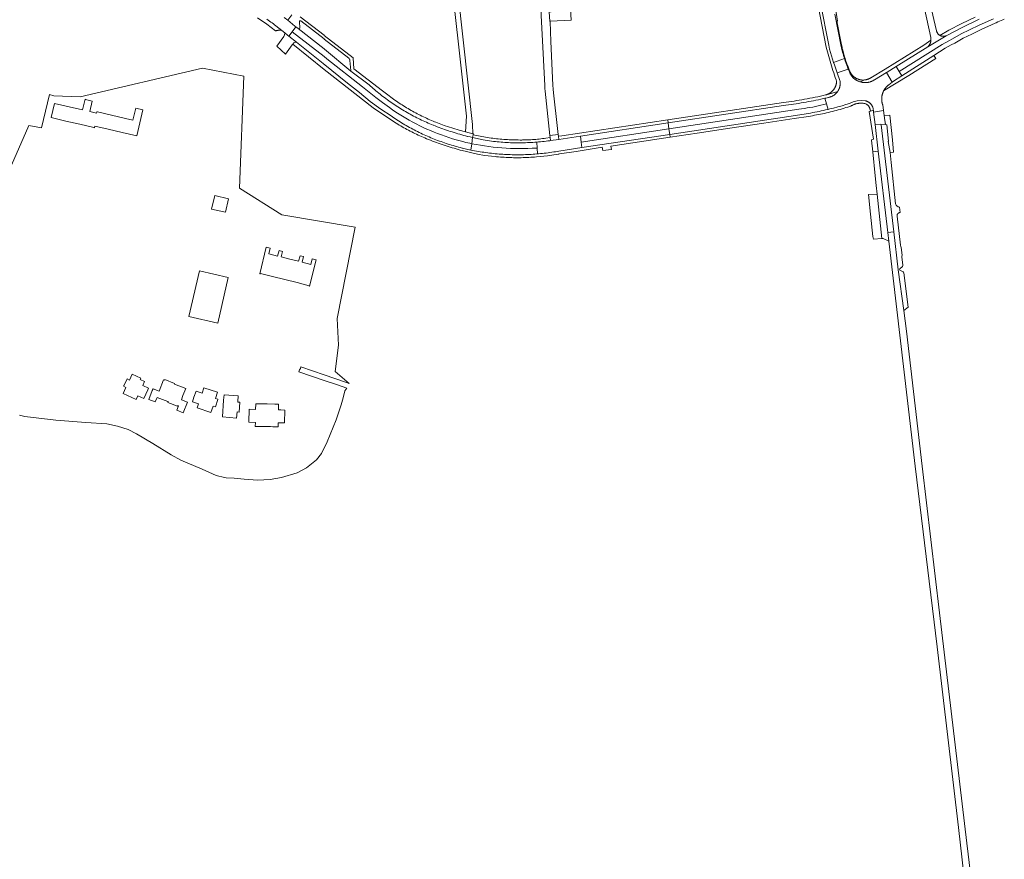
# Model space of a CAD drawing. Extents: x 146402 to 164798, y 455483 to 464134.
# Tile 546 of 575: x 162341 to 162855, y 460295 to 460733. Entities that reach past the tile are written whole.
import ezdxf

# ---------------------------------------------------------------- set-up
doc = ezdxf.new("R2010")
doc.units = 0
doc.header["$LTSCALE"] = 0.2
for name, color, linetype, lineweight in [('B-XX-VH-ONVERHARD-GV', 252, 'CONTINUOUS', 18), ('B-XX-VH-VERHARDING_ASFALT-GV', 252, 'CONTINUOUS', 18), ('B-XX-VH-VERHARDING_BETONSTRAATSTEEN-GV', 252, 'CONTINUOUS', 18), ('B-XX-VH-VERHARDING_FUNDERING_ZAND-GV', 252, 'CONTINUOUS', 18), ('B-XX-VH-VERHARDING_TEGEL-GV', 252, 'CONTINUOUS', 18)]:
    doc.layers.add(name, color=color, linetype=linetype, lineweight=lineweight)

msp = doc.modelspace()

# ---------------------------------------------------------------- linework, layer by layer
at = {"layer": 'B-XX-VH-ONVERHARD-GV'}
msp.add_lwpolyline([(162341.395, 460526.548), (162344.019, 460525.904), (162360.231, 460523.941), (162375.921, 460522.676), (162386.754, 460521.987), (162392.415, 460520.837), (162397.903, 460519.027), (162402.271, 460516.929), (162410.806, 460511.786), (162420.403, 460505.952), (162425.403, 460503.165), (162436.467, 460498.366), (162443.88, 460495.119), (162448.076, 460494.027), (162449.032, 460493.961), (162453.119, 460493.681), (162458.388, 460493.14), (162465.26, 460492.619), (162471.955, 460492.964), (162477.817, 460494.142), (162485.949, 460496.556), (162490.834, 460499.113), (162496.122, 460503.28), (162498.737, 460506.671), (162501.639, 460512.763), (162506.323, 460524.084), (162508.938, 460531.987), (162510.058, 460535.665), (162510.834, 460539.286), (162511.921, 460540.621), (162506.952, 460542.322), (162500, 460544.701), (162486.892, 460549.187), (162487.303, 460550.161), (162487.667, 460550.939), (162487.961, 460551.797), (162500, 460547.669), (162511.282, 460543.704), (162513.041, 460543.136), (162505.738, 460549.338), (162507.577, 460563.131), (162506.887, 460576.925), (162516.312, 460624.511), (162478.037, 460631.063), (162455.968, 460644.971), (162458.266, 460703.361), (162436.594, 460707.462), (162372.979, 460692.471), (162359.19, 460693.049), (162356.933, 460693.632), (162352.792, 460676.379), (162346.241, 460677.585), (162326.7, 460633.448)], dxfattribs=at)
for points in [[(162387.526, 460675.576), (162380.571, 460677.192), (162380.388, 460676.403), (162380.028, 460676.487), (162372.715, 460678.186), (162365.4, 460679.885), (162357.822, 460681.646), (162359.541, 460689.054), (162367.121, 460687.293), (162374.172, 460685.655), (162375.462, 460691.208), (162375.726, 460691.146), (162379.26, 460690.325), (162377.971, 460684.773), (162381.39, 460683.979), (162381.571, 460684.758), (162381.93, 460684.674), (162389.266, 460682.97), (162396.56, 460681.275), (162400.389, 460680.386), (162401.849, 460686.671), (162405.569, 460685.806), (162402.39, 460672.123), (162394.841, 460673.877)], [(162443.063, 460641.018), (162450.29, 460639.336), (162448.657, 460632.323), (162441.431, 460634.006)], [(162469.929, 460614.089), (162471.996, 460613.573), (162471.269, 460610.662), (162475.819, 460609.525), (162476.546, 460612.435), (162478.399, 460611.972), (162477.672, 460609.061), (162482.215, 460607.925), (162486.771, 460606.786), (162487.499, 460609.697), (162489.352, 460609.234), (162488.624, 460606.323), (162488.632, 460606.321), (162493.174, 460605.186), (162493.902, 460608.096), (162495.968, 460607.579), (162492.522, 460593.794), (162492.211, 460593.871), (162492.262, 460594.075), (162485.959, 460595.649), (162479.542, 460597.253), (162473.146, 460598.853), (162466.844, 460600.427), (162466.794, 460600.226), (162466.483, 460600.303)], [(162435.037, 460601.817), (162450.133, 460598.303), (162444.581, 460574.451), (162429.484, 460577.965)], [(162400.014, 460547.994), (162404.537, 460545.863), (162404.196, 460545.139), (162406.458, 460544.074), (162405.52, 460542.084), (162408.578, 460540.643), (162408.168, 460539.773), (162406.055, 460535.288), (162402.997, 460536.728), (162402.068, 460534.756), (162395.283, 460537.953), (162396.745, 460541.056), (162395.551, 460541.618), (162395.653, 460541.834), (162397.358, 460545.454), (162398.552, 460544.891)], [(162416.342, 460545.078), (162416.892, 460544.864), (162417.01, 460545.166), (162422.134, 460543.168), (162422.014, 460542.86), (162422.154, 460542.806), (162427.968, 460540.538), (162426.492, 460536.755), (162425.657, 460534.613), (162428.778, 460533.396), (162426.597, 460527.806), (162423.243, 460529.114), (162424.152, 460531.443), (162423.835, 460531.567), (162423.715, 460531.259), (162418.591, 460533.258), (162418.711, 460533.565), (162418.571, 460533.62), (162412.991, 460535.796), (162412.082, 460533.467), (162408.728, 460534.775), (162410.526, 460539.385), (162410.909, 460540.365), (162414.03, 460539.148)], [(162434.652, 460532.43), (162431.441, 460533.486), (162432.234, 460535.896), (162433.291, 460539.109), (162436.502, 460538.053), (162437.439, 460540.903), (162444.563, 460538.558), (162443.486, 460535.282), (162444.721, 460534.876), (162444.666, 460534.71), (162443.408, 460530.886), (162442.173, 460531.292), (162441.095, 460528.015), (162433.971, 460530.359)], [(162447.691, 460534.421), (162447.897, 460537.143), (162455.346, 460536.58), (162455.129, 460533.711), (162455.105, 460533.399), (162456.202, 460533.316), (162455.814, 460528.171), (162454.717, 460528.254), (162454.476, 460525.073), (162447.028, 460525.636)], [(162474.456, 460532.354), (162476.268, 460532.318), (162476.208, 460529.319), (162477.511, 460529.293), (162479.588, 460529.252), (162479.454, 460522.533), (162476.075, 460522.6), (162476.033, 460520.521), (162473.298, 460520.575), (162472.091, 460520.599), (162470.674, 460520.627), (162470.104, 460520.639), (162469.627, 460520.648), (162465.702, 460520.726), (162464.176, 460520.757), (162464.217, 460522.836), (162460.838, 460522.904), (162460.971, 460529.622), (162464.351, 460529.555), (162464.41, 460532.554), (162468.004, 460532.483), (162470.339, 460532.436)]]:
    msp.add_lwpolyline(points, close=True, dxfattribs=at)
at = {"layer": 'B-XX-VH-VERHARDING_ASFALT-GV'}
for points in [[(162804.406, 460777.572), (162816.163, 460723.376), (162816.254, 460722.739), (162816.266, 460722.095), (162816.238, 460721.718), (162816.183, 460721.343), (162816.153, 460721.197), (162816.106, 460721), (162816.051, 460720.805), (162815.988, 460720.612), (162815.918, 460720.422), (162815.84, 460720.235), (162815.755, 460720.051), (162815.663, 460719.87), (162815.563, 460719.694), (162815.457, 460719.521), (162815.344, 460719.353), (162815.225, 460719.189), (162815.099, 460719.03), (162814.967, 460718.876), (162814.829, 460718.728), (162814.685, 460718.585), (162824.182, 460724.313), (162824.131, 460724.294), (162823.967, 460724.236), (162823.799, 460724.186), (162823.63, 460724.144), (162823.459, 460724.109), (162823.287, 460724.082), (162823.113, 460724.064), (162822.939, 460724.053), (162822.764, 460724.05), (162822.59, 460724.055), (162822.416, 460724.069), (162822.243, 460724.09), (162822.071, 460724.119), (162821.9, 460724.156), (162821.731, 460724.201), (162821.565, 460724.253), (162821.401, 460724.313), (162821.24, 460724.38), (162821.082, 460724.455), (162820.928, 460724.537), (162820.835, 460724.593), (162820.691, 460724.687), (162820.552, 460724.788), (162820.418, 460724.894), (162820.288, 460725.008), (162820.165, 460725.127), (162820.046, 460725.251), (162819.934, 460725.381), (162819.828, 460725.516), (162819.728, 460725.656), (162819.635, 460725.801), (162819.549, 460725.949), (162819.47, 460726.102), (162819.398, 460726.258), (162819.333, 460726.417), (162819.276, 460726.579), (162819.226, 460726.743), (162819.184, 460726.91), (162807.93, 460775.211)], [(162611.253, 460771.737), (162614.99, 460698.38), (162615.067, 460696.877), (162615.23, 460695.38), (162617.707, 460672.326), (162622.001, 460672.948), (162621.65, 460675.96), (162619.632, 460694.527), (162619.394, 460696.571), (162619.258, 460698.624), (162618.14, 460721.27), (162617.802, 460731.768), (162617.6, 460731.78), (162617.3, 460736.82)], [(162758.78, 460741.32), (162762.99, 460719.39), (162763.41, 460717.43), (162765.587, 460710.447), (162771.205, 460712.557), (162771.165, 460712.681), (162770.927, 460713.435), (162770.698, 460714.192), (162770.475, 460714.952), (162770.261, 460715.713), (162770.054, 460716.477), (162769.855, 460717.243), (162769.663, 460718.01), (162769.48, 460718.78), (162766.24, 460735.56)], [(162470.261, 460732.956), (162470.941, 460732.479), (162471.615, 460731.997), (162472.285, 460731.507), (162472.951, 460731.011), (162473.611, 460730.509), (162474.266, 460730.001), (162474.917, 460729.486), (162477.984, 460727.103), (162479.584, 460725.834), (162480.993, 460724.716), (162481.713, 460724.142), (162483.448, 460726.46), (162485.346, 460728.997), (162484.844, 460729.388), (162481.086, 460732.424), (162479.258, 460733.902)], [(162841.475, 460732.907), (162832.472, 460728.708), (162824.182, 460724.313), (162814.685, 460718.585), (162798.143, 460708.273), (162799.658, 460705.763), (162822.204, 460719.773), (162825.643, 460721.713), (162827.471, 460722.725), (162832.008, 460725.253), (162836.452, 460727.5), (162841.476, 460729.914), (162848.906, 460733.209)], [(162848.906, 460733.209), (162841.476, 460729.914), (162836.452, 460727.5), (162832.008, 460725.253), (162827.471, 460722.725), (162825.643, 460721.713), (162822.204, 460719.773), (162799.658, 460705.763), (162801.1, 460703.374), (162817.819, 460714.031), (162823.736, 460717.803), (162826.853, 460719.526), (162828.689, 460720.542), (162833.136, 460723.022), (162837.535, 460725.247), (162842.492, 460727.63), (162849.715, 460730.844), (162850.353, 460731.141), (162851.179, 460731.517), (162852.009, 460731.886), (162852.841, 460732.248), (162853.677, 460732.603), (162854.516, 460732.95)]]:
    msp.add_lwpolyline(points, dxfattribs=at)
for points in [[(162486.526, 460728.078), (162485.346, 460728.997), (162483.448, 460726.46), (162500, 460713.451), (162501.472, 460712.294), (162519.999, 460697.733), (162523.451, 460694.942), (162526.942, 460692.201), (162530.473, 460689.511), (162534.043, 460686.872), (162535.724, 460685.705), (162537.426, 460684.567), (162539.147, 460683.46), (162540.887, 460682.382), (162542.646, 460681.336), (162544.423, 460680.32), (162546.218, 460679.336), (162548.029, 460678.384), (162549.857, 460677.463), (162551.701, 460676.575), (162553.56, 460675.719), (162555.434, 460674.896), (162557.322, 460674.106), (162559.224, 460673.35), (162561.139, 460672.626), (162563.066, 460671.937), (162565.005, 460671.281), (162566.955, 460670.66), (162568.915, 460670.073), (162570.886, 460669.52), (162572.866, 460669.002), (162573.902, 460668.755), (162574.94, 460668.514), (162575.979, 460668.279), (162577.019, 460668.049), (162577.463, 460671.278), (162576.201, 460671.572), (162574.942, 460671.879), (162574.815, 460671.911), (162573.808, 460672.167), (162572.802, 460672.431), (162571.799, 460672.702), (162570.798, 460672.981), (162569.799, 460673.268), (162568.802, 460673.563), (162567.808, 460673.865), (162566.816, 460674.175), (162565.826, 460674.492), (162564.839, 460674.817), (162563.855, 460675.15), (162562.873, 460675.49), (162561.893, 460675.838), (162560.916, 460676.194), (162559.943, 460676.557), (162558.972, 460676.927), (162558.003, 460677.305), (162557.038, 460677.69), (162556.916, 460677.739), (162556.041, 460678.097), (162555.169, 460678.461), (162554.301, 460678.834), (162553.435, 460679.213), (162552.573, 460679.6), (162551.714, 460679.994), (162550.858, 460680.396), (162550.006, 460680.804), (162549.157, 460681.22), (162548.312, 460681.643), (162547.47, 460682.073), (162546.632, 460682.51), (162545.798, 460682.955), (162544.968, 460683.406), (162544.141, 460683.865), (162543.319, 460684.33), (162542.5, 460684.802), (162541.685, 460685.281), (162540.875, 460685.767), (162540.068, 460686.26), (162539.266, 460686.76), (162538.468, 460687.267), (162537.674, 460687.78), (162536.885, 460688.3), (162536.1, 460688.827), (162535.32, 460689.36), (162534.544, 460689.9), (162533.773, 460690.446), (162533.006, 460690.999), (162532.245, 460691.558), (162531.487, 460692.124), (162530.735, 460692.696), (162529.988, 460693.275), (162529.245, 460693.859), (162528.508, 460694.451), (162527.775, 460695.048), (162527.048, 460695.651), (162526.326, 460696.261), (162525.609, 460696.877), (162524.897, 460697.499), (162524.19, 460698.126), (162523.489, 460698.76), (162514.022, 460705.952), (162500.257, 460717.386), (162500, 460717.586)], [(162500, 460713.451), (162483.448, 460726.46), (162481.713, 460724.142), (162485.613, 460721.034), (162499.588, 460709.896), (162512.295, 460699.558), (162518.411, 460694.799), (162524.13, 460690.147), (162529.664, 460686.043), (162534.934, 460682.515), (162535.609, 460682.053), (162536.399, 460681.521), (162537.193, 460680.997), (162537.992, 460680.478), (162538.796, 460679.967), (162539.604, 460679.462), (162540.415, 460678.964), (162541.231, 460678.473), (162542.052, 460677.989), (162542.876, 460677.512), (162543.704, 460677.042), (162544.536, 460676.578), (162545.372, 460676.122), (162546.212, 460675.673), (162547.055, 460675.23), (162547.902, 460674.795), (162548.753, 460674.367), (162549.607, 460673.946), (162550.465, 460673.533), (162551.326, 460673.126), (162552.191, 460672.727), (162553.059, 460672.335), (162553.93, 460671.951), (162554.805, 460671.573), (162555.682, 460671.203), (162556.563, 460670.841), (162557.447, 460670.486), (162558.333, 460670.138), (162559.223, 460669.798), (162560.115, 460669.465), (162561.01, 460669.14), (162561.908, 460668.822), (162562.809, 460668.512), (162563.712, 460668.209), (162564.617, 460667.914), (162565.525, 460667.627), (162566.435, 460667.347), (162567.348, 460667.075), (162568.263, 460666.811), (162569.18, 460666.554), (162570.1, 460666.305), (162571.021, 460666.064), (162571.944, 460665.83), (162572.111, 460665.789), (162574.336, 460665.266), (162576.57, 460664.786), (162577.019, 460668.049), (162575.979, 460668.279), (162574.94, 460668.514), (162573.902, 460668.755), (162572.866, 460669.002), (162570.886, 460669.52), (162568.915, 460670.073), (162566.955, 460670.66), (162565.005, 460671.281), (162563.066, 460671.937), (162561.139, 460672.626), (162559.224, 460673.35), (162557.322, 460674.106), (162555.434, 460674.896), (162553.56, 460675.719), (162551.701, 460676.575), (162549.857, 460677.463), (162548.029, 460678.384), (162546.218, 460679.336), (162544.423, 460680.32), (162542.646, 460681.336), (162540.887, 460682.382), (162539.147, 460683.46), (162537.426, 460684.567), (162535.724, 460685.705), (162534.043, 460686.872), (162530.473, 460689.511), (162526.942, 460692.201), (162523.451, 460694.942), (162519.999, 460697.733), (162501.472, 460712.294)], [(162771.41, 460711.929), (162771.205, 460712.557), (162765.587, 460710.447), (162765.992, 460709.147), (162767.429, 460705.051), (162773.224, 460706.976), (162772.876, 460707.882), (162772.749, 460708.207), (162772.466, 460708.945), (162772.191, 460709.687), (162771.923, 460710.432), (162771.663, 460711.179)], [(162799.658, 460705.763), (162798.143, 460708.273), (162793.422, 460705.33), (162793.081, 460705.127), (162796.099, 460700.111), (162796.72, 460700.582), (162801.1, 460703.374)], [(162773.783, 460705.521), (162773.224, 460706.976), (162767.429, 460705.051), (162768.863, 460700.96), (162768.869, 460700.93), (162768.91, 460700.689), (162768.943, 460700.446), (162768.968, 460700.203), (162768.986, 460699.958), (162768.995, 460699.714), (162768.996, 460699.469), (162768.99, 460699.224), (162768.975, 460698.98), (162768.952, 460698.736), (162768.922, 460698.493), (162768.883, 460698.251), (162768.837, 460698.011), (162768.783, 460697.772), (162768.721, 460697.536), (162768.651, 460697.301), (162768.574, 460697.069), (162768.489, 460696.839), (162768.396, 460696.612), (162768.297, 460696.389), (162768.19, 460696.168), (162768.076, 460695.952), (162767.955, 460695.739), (162767.827, 460695.53), (162767.692, 460695.326), (162767.672, 460695.298), (162767.53, 460695.098), (162767.381, 460694.904), (162767.227, 460694.714), (162767.065, 460694.53), (162766.898, 460694.351), (162766.725, 460694.178), (162766.547, 460694.01), (162766.363, 460693.848), (162766.174, 460693.692), (162765.981, 460693.543), (162765.782, 460693.4), (162765.578, 460693.264), (162765.371, 460693.134), (162765.159, 460693.011), (162764.943, 460692.895), (162764.724, 460692.786), (162764.501, 460692.685), (162764.275, 460692.59), (162764.046, 460692.504), (162763.815, 460692.424), (162763.581, 460692.353), (162763.344, 460692.289), (162763.106, 460692.232), (162762.866, 460692.184), (162762.826, 460692.175), (162761.54, 460691.875), (162761.027, 460691.758), (162761.832, 460688.898), (162762.662, 460685.946), (162763.561, 460686.162), (162764.663, 460686.434), (162765.533, 460686.655), (162767.772, 460687.247), (162770.003, 460687.872), (162771.939, 460688.442), (162773.868, 460689.037), (162775.801, 460689.838), (162777.829, 460690.354), (162779.91, 460690.574), (162782.001, 460690.493), (162782.081, 460690.476), (162782.283, 460690.426), (162782.483, 460690.369), (162782.68, 460690.304), (162782.875, 460690.232), (162783.067, 460690.152), (162783.256, 460690.065), (162783.441, 460689.97), (162783.622, 460689.869), (162783.8, 460689.76), (162783.973, 460689.645), (162784.141, 460689.523), (162784.305, 460689.395), (162784.464, 460689.261), (162784.617, 460689.121), (162784.765, 460688.975), (162784.907, 460688.823), (162785.043, 460688.666), (162785.173, 460688.504), (162785.297, 460688.337), (162785.414, 460688.165), (162785.525, 460687.989), (162785.628, 460687.809), (162785.725, 460687.625), (162785.815, 460687.437), (162785.897, 460687.247), (162785.972, 460687.053), (162786.039, 460686.856), (162786.099, 460686.657), (162786.15, 460686.455), (162786.195, 460686.252), (162786.231, 460686.048), (162786.26, 460685.842), (162786.28, 460685.635), (162786.409, 460684.536), (162791.545, 460685.413), (162791.136, 460688.32), (162791.084, 460688.472), (162791.036, 460688.625), (162790.989, 460688.779), (162790.946, 460688.933), (162790.905, 460689.088), (162790.867, 460689.244), (162790.831, 460689.401), (162790.799, 460689.558), (162790.769, 460689.716), (162790.741, 460689.874), (162790.717, 460690.032), (162790.695, 460690.192), (162790.676, 460690.351), (162790.66, 460690.511), (162790.646, 460690.67), (162790.636, 460690.831), (162790.628, 460690.991), (162790.623, 460691.152), (162790.62, 460691.312), (162790.621, 460691.473), (162790.624, 460691.633), (162790.63, 460691.793), (162790.639, 460691.954), (162790.65, 460692.114), (162790.665, 460692.274), (162790.682, 460692.433), (162790.702, 460692.593), (162790.725, 460692.751), (162790.75, 460692.91), (162790.778, 460693.068), (162790.809, 460693.225), (162790.843, 460693.382), (162790.879, 460693.539), (162790.918, 460693.694), (162790.96, 460693.849), (162791.004, 460694.004), (162791.051, 460694.157), (162791.101, 460694.31), (162791.153, 460694.461), (162791.208, 460694.612), (162791.266, 460694.762), (162791.327, 460694.912), (162791.39, 460695.061), (162791.456, 460695.208), (162791.525, 460695.355), (162791.596, 460695.5), (162791.644, 460695.594), (162791.669, 460695.644), (162791.745, 460695.786), (162791.824, 460695.928), (162791.905, 460696.068), (162791.988, 460696.206), (162792.074, 460696.343), (162792.163, 460696.478), (162792.253, 460696.612), (162792.346, 460696.745), (162792.442, 460696.875), (162792.539, 460697.004), (162792.639, 460697.131), (162792.741, 460697.257), (162792.845, 460697.381), (162792.951, 460697.502), (162793.06, 460697.622), (162793.17, 460697.74), (162793.283, 460697.857), (162793.398, 460697.971), (162793.514, 460698.083), (162793.633, 460698.193), (162793.753, 460698.301), (162793.876, 460698.407), (162794, 460698.51), (162794.126, 460698.612), (162794.254, 460698.711), (162796.099, 460700.111), (162793.081, 460705.127), (162786.859, 460701.418), (162786.698, 460701.312), (162786.473, 460701.172), (162786.245, 460701.038), (162786.012, 460700.912), (162785.775, 460700.793), (162785.536, 460700.681), (162785.293, 460700.576), (162785.046, 460700.479), (162784.797, 460700.389), (162784.546, 460700.307), (162784.292, 460700.233), (162784.036, 460700.166), (162783.778, 460700.107), (162783.518, 460700.056), (162783.257, 460700.012), (162782.995, 460699.977), (162782.731, 460699.949), (162782.467, 460699.93), (162782.203, 460699.918), (162781.938, 460699.915), (162781.674, 460699.919), (162781.409, 460699.932), (162781.145, 460699.952), (162780.882, 460699.98), (162780.62, 460700.017), (162780.359, 460700.061), (162780.099, 460700.113), (162779.842, 460700.173), (162779.586, 460700.241), (162779.332, 460700.316), (162779.147, 460700.376), (162778.897, 460700.465), (162778.651, 460700.561), (162778.407, 460700.665), (162778.167, 460700.775), (162777.93, 460700.894), (162777.697, 460701.019), (162777.467, 460701.151), (162777.242, 460701.29), (162777.021, 460701.435), (162776.805, 460701.588), (162776.593, 460701.747), (162776.386, 460701.912), (162776.185, 460702.083), (162775.988, 460702.26), (162775.797, 460702.444), (162775.612, 460702.633), (162775.432, 460702.827), (162775.258, 460703.027), (162775.091, 460703.232), (162774.93, 460703.442), (162774.775, 460703.656), (162774.627, 460703.875), (162774.485, 460704.099), (162774.35, 460704.327), (162774.223, 460704.559), (162774.102, 460704.794), (162773.988, 460705.033), (162773.882, 460705.275)], [(162761.832, 460688.898), (162761.027, 460691.758), (162760.252, 460691.584), (162758.962, 460691.3), (162757.671, 460691.024), (162756.378, 460690.756), (162755.083, 460690.495), (162753.787, 460690.243), (162752.489, 460689.998), (162751.19, 460689.761), (162749.89, 460689.533), (162748.588, 460689.312), (162747.284, 460689.098), (162745.98, 460688.893), (162744.674, 460688.696), (162743.367, 460688.507), (162742.059, 460688.325), (162740.75, 460688.152), (162739.44, 460687.986), (162679.298, 460678.925), (162679.718, 460675.902), (162747.411, 460686.119), (162748.872, 460686.283), (162750.331, 460686.472), (162751.785, 460686.686), (162753.236, 460686.927), (162754.683, 460687.192), (162756.124, 460687.483), (162757.56, 460687.799), (162758.99, 460688.141), (162760.415, 460688.507)], [(162762.662, 460685.946), (162761.832, 460688.898), (162760.415, 460688.507), (162758.99, 460688.141), (162757.56, 460687.799), (162756.124, 460687.483), (162754.683, 460687.192), (162753.236, 460686.927), (162751.785, 460686.686), (162750.331, 460686.472), (162748.872, 460686.283), (162747.411, 460686.119), (162679.718, 460675.902), (162680.131, 460672.931), (162747.952, 460683.168), (162749.076, 460683.331), (162750.199, 460683.501), (162751.32, 460683.68), (162752.441, 460683.866), (162753.56, 460684.06), (162754.677, 460684.262), (162755.793, 460684.472), (162756.908, 460684.69), (162758.021, 460684.916), (162759.132, 460685.149), (162760.242, 460685.391), (162761.35, 460685.64), (162762.456, 460685.897)], [(162791.925, 460682.714), (162791.545, 460685.413), (162786.409, 460684.536), (162787.168, 460678.093), (162790.198, 460678.328), (162790.347, 460677.984), (162792.171, 460678.23), (162792.548, 460678.284), (162792.275, 460680.227)], [(162679.718, 460675.902), (162679.298, 460678.925), (162633.627, 460672.044), (162634.036, 460668.824)], [(162790.347, 460677.984), (162790.198, 460678.328), (162787.168, 460678.093), (162788.808, 460664.171), (162793.801, 460621.782), (162796.878, 460622.073)], [(162622.117, 460671.954), (162622.001, 460672.948), (162617.707, 460672.326), (162617.821, 460671.26), (162617.823, 460671.245), (162617.993, 460669.664), (162622.306, 460670.338)], [(162680.131, 460672.931), (162679.718, 460675.902), (162634.036, 460668.824), (162634.391, 460666.027)], [(162579.242, 460667.629), (162577.019, 460668.049), (162576.57, 460664.786), (162577.536, 460664.592), (162578.503, 460664.405), (162579.472, 460664.227), (162580.443, 460664.056), (162581.414, 460663.894), (162582.387, 460663.739), (162583.362, 460663.592), (162584.337, 460663.453), (162585.313, 460663.322), (162586.291, 460663.199), (162587.269, 460663.084), (162588.249, 460662.977), (162589.229, 460662.877), (162590.21, 460662.786), (162591.192, 460662.703), (162592.174, 460662.627), (162593.157, 460662.56), (162594.14, 460662.501), (162595.124, 460662.449), (162596.109, 460662.406), (162597.093, 460662.37), (162598.078, 460662.343), (162599.063, 460662.323), (162600.048, 460662.312), (162601.034, 460662.309), (162602.019, 460662.313), (162603.004, 460662.326), (162603.989, 460662.346), (162604.974, 460662.375), (162605.958, 460662.411), (162606.942, 460662.456), (162607.926, 460662.508), (162608.91, 460662.569), (162609.892, 460662.637), (162610.875, 460662.714), (162611.284, 460662.749), (162611.066, 460665.805), (162610.782, 460665.785), (162608.523, 460665.665), (162606.262, 460665.584), (162604, 460665.541), (162601.738, 460665.538), (162599.476, 460665.573), (162597.216, 460665.647), (162594.956, 460665.76), (162592.699, 460665.911), (162590.445, 460666.101), (162588.195, 460666.33), (162585.948, 460666.597), (162583.707, 460666.902), (162581.471, 460667.246)], [(162582.88, 460670.157), (162577.463, 460671.278), (162577.019, 460668.049), (162579.242, 460667.629), (162581.471, 460667.246), (162583.707, 460666.902), (162585.948, 460666.597), (162588.195, 460666.33), (162590.445, 460666.101), (162592.699, 460665.911), (162594.956, 460665.76), (162597.216, 460665.647), (162599.476, 460665.573), (162601.738, 460665.538), (162604, 460665.541), (162606.262, 460665.584), (162608.523, 460665.665), (162610.782, 460665.785), (162611.066, 460665.805), (162610.846, 460668.893), (162609.874, 460668.821), (162608.895, 460668.757), (162607.917, 460668.701), (162606.937, 460668.653), (162605.958, 460668.613), (162604.978, 460668.581), (162603.998, 460668.557), (162603.017, 460668.541), (162602.037, 460668.533), (162601.057, 460668.533), (162600.076, 460668.541), (162599.096, 460668.557), (162598.116, 460668.58), (162597.136, 460668.612), (162596.156, 460668.652), (162595.177, 460668.7), (162594.198, 460668.756), (162593.22, 460668.82), (162592.242, 460668.892), (162591.265, 460668.972), (162590.289, 460669.06), (162589.313, 460669.155), (162588.338, 460669.259)], [(162634.036, 460668.824), (162633.627, 460672.044), (162622.306, 460670.338), (162617.993, 460669.664), (162617.675, 460669.62), (162616.703, 460669.493), (162615.73, 460669.373), (162614.756, 460669.261), (162613.781, 460669.157), (162612.805, 460669.061), (162611.829, 460668.973), (162610.852, 460668.893), (162610.846, 460668.893), (162611.066, 460665.805), (162611.284, 460662.749), (162611.856, 460662.798), (162612.837, 460662.891), (162613.817, 460662.991), (162614.797, 460663.1), (162615.775, 460663.216), (162616.752, 460663.34), (162617.729, 460663.472), (162618.704, 460663.612), (162619.678, 460663.76), (162620.651, 460663.916), (162621.622, 460664.08), (162622.383, 460664.214), (162634.391, 460666.027)], [(162799.178, 460602.378), (162796.878, 460622.073), (162793.801, 460621.782), (162794.324, 460617.341), (162808.144, 460500), (162819.454, 460405.816), (162830.562, 460311.63), (162841.319, 460218.21), (162841.536, 460216.321), (162841.666, 460215.196), (162845.617, 460215.857), (162845.407, 460217.58), (162844.391, 460225.896), (162835.065, 460303.441), (162820.742, 460423.571), (162811.773, 460499.919), (162811.764, 460500), (162803.55, 460570.431), (162802.081, 460581.162)]]:
    msp.add_lwpolyline(points, close=True, dxfattribs=at)
at = {"layer": 'B-XX-VH-VERHARDING_BETONSTRAATSTEEN-GV'}
for points in [[(162627.43, 460760.56), (162627.32, 460762.8), (162621.58, 460762.58), (162621.64, 460761.6), (162622.74, 460739.09), (162622.83, 460737.08), (162620.44, 460736.97), (162618.34, 460736.84), (162617.3, 460736.82), (162617.6, 460731.78), (162617.802, 460731.768), (162617.797, 460731.91), (162628.819, 460732.48), (162628.763, 460733.238), (162628.646, 460734.8), (162628.56, 460736.81), (162627.49, 460759.26)], [(162487.73, 460732.183), (162487.667, 460732.187), (162487.604, 460732.184), (162487.542, 460732.172), (162487.482, 460732.153), (162487.425, 460732.126), (162487.371, 460732.092), (162487.323, 460732.052), (162487.28, 460732.006), (162487.242, 460731.955), (162487.212, 460731.899), (162487.189, 460731.841), (162487.174, 460731.779), (162487.166, 460731.717), (162487.167, 460731.654), (162487.175, 460731.591), (162487.325, 460728.535), (162487.329, 460728.472), (162487.325, 460728.409), (162487.313, 460728.347), (162487.294, 460728.287), (162487.267, 460728.23), (162487.233, 460728.177), (162487.192, 460728.129), (162487.146, 460728.086), (162487.095, 460728.049), (162487.039, 460728.019), (162486.98, 460727.996), (162486.919, 460727.981), (162486.856, 460727.974), (162486.793, 460727.975), (162486.731, 460727.984), (162486.67, 460728), (162486.612, 460728.025), (162486.557, 460728.056), (162486.526, 460728.078), (162500, 460717.586), (162500.257, 460717.386), (162514.022, 460705.952), (162513.925, 460706.098), (162513.899, 460706.272), (162513.462, 460711.386), (162513.465, 460711.489), (162513.459, 460711.592), (162513.446, 460711.694), (162513.425, 460711.794), (162513.396, 460711.893), (162513.36, 460711.989), (162513.316, 460712.082), (162513.265, 460712.172), (162513.207, 460712.257), (162513.143, 460712.337), (162513.073, 460712.412), (162512.997, 460712.482), (162512.916, 460712.545), (162512.865, 460712.58), (162500.103, 460722.597), (162500, 460722.677), (162487.983, 460732.072), (162487.962, 460732.089), (162487.909, 460732.123), (162487.852, 460732.15), (162487.792, 460732.17)], [(162480.993, 460724.716), (162479.584, 460725.834), (162479.418, 460724.768), (162479.029, 460723.968), (162475.445, 460718.932), (162479.997, 460714.724), (162483.394, 460719.641), (162483.69, 460719.968), (162484.288, 460720.629), (162484.99, 460720.932), (162485.445, 460721.01), (162485.613, 460721.034), (162481.713, 460724.142)], [(162786.409, 460684.536), (162786.28, 460685.635), (162784.748, 460684.976), (162784.039, 460684.934), (162786.43, 460670.468), (162785.303, 460670.032), (162785.315, 460669.943), (162785.942, 460663.879), (162788.808, 460664.171), (162787.168, 460678.093)], [(162796.189, 460670.131), (162794.895, 460683.012), (162791.925, 460682.714), (162792.275, 460680.227), (162792.548, 460678.284), (162792.585, 460678.021), (162793.235, 460677.937), (162794.244, 460669.402), (162794.054, 460669.275), (162794.978, 460663.543), (162796.847, 460663.735)], [(162792.585, 460678.021), (162792.548, 460678.284), (162792.171, 460678.23), (162790.347, 460677.984), (162796.878, 460622.073), (162799.178, 460602.378), (162802.081, 460581.162), (162804.337, 460582.787), (162802.184, 460600.766), (162802.018, 460601.05), (162801.792, 460601.289), (162800.052, 460602.124), (162799.905, 460602.459), (162800.017, 460602.808), (162801.449, 460604.071), (162801.682, 460604.416), (162801.695, 460604.833), (162801.083, 460609.072), (162801.13, 460609.506), (162801.274, 460609.919), (162800.79, 460614.012), (162800.508, 460614.53), (162800.392, 460615.108), (162798.607, 460630.363), (162798.635, 460630.78), (162798.762, 460631.179), (162798.806, 460631.268), (162798.864, 460631.371), (162798.93, 460631.47), (162799.002, 460631.564), (162799.08, 460631.653), (162799.164, 460631.737), (162799.253, 460631.815), (162799.348, 460631.886), (162799.447, 460631.951), (162799.55, 460632.01), (162799.657, 460632.061), (162799.767, 460632.105), (162799.88, 460632.141), (162799.995, 460632.169), (162800.112, 460632.19), (162800.23, 460632.203), (162799.933, 460634.921), (162799.192, 460635.162), (162798.557, 460635.614), (162798.357, 460635.832), (162798.183, 460636.072), (162798.02, 460636.368), (162797.897, 460636.682), (162795.47, 460658.19), (162794.978, 460663.543), (162794.054, 460669.275), (162794.244, 460669.402), (162793.235, 460677.937)], [(162793.801, 460621.782), (162788.808, 460664.171), (162785.942, 460663.879), (162787.244, 460651.297), (162787.763, 460646.28), (162788.222, 460641.845), (162790.621, 460618.662), (162791.454, 460618.728), (162794.324, 460617.341)]]:
    msp.add_lwpolyline(points, close=True, dxfattribs=at)
at = {"layer": 'B-XX-VH-VERHARDING_FUNDERING_ZAND-GV'}
msp.add_lwpolyline([(162790.621, 460618.662), (162788.222, 460641.845), (162783.668, 460641.519), (162784.713, 460631.4), (162785.92, 460619.704), (162786.294, 460618.319)], close=True, dxfattribs=at)
at = {"layer": 'B-XX-VH-VERHARDING_TEGEL-GV'}
for points in [[(162564.444, 460769.979), (162574.181, 460682.354), (162573.743, 460674.198), (162575.653, 460673.709), (162577.57, 460673.247), (162577.402, 460678.015), (162567.411, 460768.038)], [(162754.21, 460757.22), (162761.668, 460718.427), (162761.989, 460717.191), (162762.318, 460715.958), (162762.655, 460714.726), (162762.999, 460713.497), (162763.352, 460712.269), (162763.711, 460711.045), (162764.079, 460709.822), (162764.454, 460708.601), (162764.837, 460707.383), (162765.227, 460706.168), (162765.625, 460704.955), (162766.031, 460703.744), (162766.444, 460702.536), (162766.865, 460701.33), (162767.099, 460700.67), (162767.093, 460700.477), (162767.079, 460700.231), (162767.056, 460699.987), (162767.026, 460699.744), (162766.987, 460699.501), (162766.941, 460699.26), (162766.887, 460699.02), (162766.825, 460698.783), (162766.756, 460698.547), (162766.679, 460698.314), (162766.594, 460698.084), (162766.502, 460697.856), (162766.402, 460697.632), (162766.295, 460697.411), (162766.181, 460697.194), (162766.06, 460696.98), (162765.933, 460696.77), (162765.798, 460696.565), (162765.657, 460696.364), (162765.509, 460696.168), (162765.355, 460695.977), (162765.195, 460695.791), (162765.028, 460695.61), (162764.857, 460695.435), (162764.679, 460695.266), (162764.496, 460695.102), (162764.308, 460694.944), (162764.115, 460694.793), (162763.916, 460694.648), (162763.714, 460694.51), (162763.507, 460694.378), (162763.295, 460694.253), (162763.08, 460694.135), (162762.861, 460694.024), (162762.639, 460693.92), (162762.413, 460693.824), (162762.184, 460693.735), (162761.953, 460693.653), (162761.872, 460693.627), (162767.692, 460695.326), (162767.827, 460695.53), (162767.955, 460695.739), (162768.076, 460695.952), (162768.19, 460696.168), (162768.297, 460696.389), (162768.396, 460696.612), (162768.489, 460696.839), (162768.574, 460697.069), (162768.651, 460697.301), (162768.721, 460697.536), (162768.783, 460697.772), (162768.837, 460698.011), (162768.883, 460698.251), (162768.922, 460698.493), (162768.952, 460698.736), (162768.975, 460698.98), (162768.99, 460699.224), (162768.996, 460699.469), (162768.995, 460699.714), (162768.986, 460699.958), (162768.968, 460700.203), (162768.943, 460700.446), (162768.91, 460700.689), (162768.869, 460700.93), (162768.863, 460700.96), (162767.429, 460705.051), (162765.992, 460709.147), (162765.587, 460710.447), (162763.41, 460717.43), (162762.99, 460719.39), (162758.78, 460741.32)], [(162483.295, 460735.24), (162481.086, 460732.424), (162484.844, 460729.388), (162485.346, 460728.997), (162486.526, 460728.078), (162486.557, 460728.056), (162486.612, 460728.025), (162486.67, 460728), (162486.731, 460727.984), (162486.793, 460727.975), (162486.856, 460727.974), (162486.919, 460727.981), (162486.98, 460727.996), (162487.039, 460728.019), (162487.095, 460728.049), (162487.146, 460728.086), (162487.192, 460728.129), (162487.233, 460728.177), (162487.267, 460728.23), (162487.294, 460728.287), (162487.313, 460728.347), (162487.325, 460728.409), (162487.329, 460728.472), (162487.325, 460728.535), (162487.175, 460731.591), (162487.167, 460731.654), (162487.166, 460731.717), (162487.174, 460731.779), (162487.189, 460731.841), (162487.212, 460731.899), (162487.242, 460731.955), (162487.28, 460732.006), (162487.323, 460732.052), (162487.371, 460732.092), (162487.425, 460732.126), (162487.482, 460732.153), (162487.542, 460732.172), (162487.604, 460732.184), (162487.667, 460732.187), (162487.73, 460732.183), (162487.792, 460732.17), (162487.852, 460732.15), (162487.909, 460732.123), (162487.962, 460732.089), (162487.983, 460732.072), (162500, 460722.677), (162500.103, 460722.597), (162512.865, 460712.58), (162512.916, 460712.545), (162512.997, 460712.482), (162513.073, 460712.412), (162513.143, 460712.337), (162513.207, 460712.257), (162513.265, 460712.172), (162513.316, 460712.082), (162513.36, 460711.989), (162513.396, 460711.893), (162513.425, 460711.794), (162513.446, 460711.694), (162513.459, 460711.592), (162513.465, 460711.489), (162513.462, 460711.386), (162513.899, 460706.272), (162513.925, 460706.098), (162514.022, 460705.952), (162523.489, 460698.76), (162524.19, 460698.126), (162524.897, 460697.499), (162525.609, 460696.877), (162526.326, 460696.261), (162527.048, 460695.651), (162527.775, 460695.048), (162528.508, 460694.451), (162529.245, 460693.859), (162529.988, 460693.275), (162530.735, 460692.696), (162531.487, 460692.124), (162532.245, 460691.558), (162533.006, 460690.999), (162533.773, 460690.446), (162534.544, 460689.9), (162535.32, 460689.36), (162536.1, 460688.827), (162536.885, 460688.3), (162537.674, 460687.78), (162538.468, 460687.267), (162539.266, 460686.76), (162540.068, 460686.26), (162540.875, 460685.767), (162541.685, 460685.281), (162542.5, 460684.802), (162543.319, 460684.33), (162544.141, 460683.865), (162544.968, 460683.406), (162545.798, 460682.955), (162546.632, 460682.51), (162547.47, 460682.073), (162548.312, 460681.643), (162549.157, 460681.22), (162550.006, 460680.804), (162550.858, 460680.396), (162551.714, 460679.994), (162552.573, 460679.6), (162553.435, 460679.213), (162554.301, 460678.834), (162555.169, 460678.461), (162556.041, 460678.097), (162556.916, 460677.739), (162557.038, 460677.69), (162558.003, 460677.305), (162558.972, 460676.927), (162559.943, 460676.557), (162560.916, 460676.194), (162561.893, 460675.838), (162562.873, 460675.49), (162563.855, 460675.15), (162564.839, 460674.817), (162565.826, 460674.492), (162566.816, 460674.175), (162567.808, 460673.865), (162568.802, 460673.563), (162569.799, 460673.268), (162570.798, 460672.981), (162571.799, 460672.702), (162572.802, 460672.431), (162573.808, 460672.167), (162574.815, 460671.911), (162574.942, 460671.879), (162576.201, 460671.572), (162577.463, 460671.278), (162577.662, 460672.726), (162577.952, 460673.155), (162577.761, 460673.203), (162577.57, 460673.247), (162575.653, 460673.709), (162573.743, 460674.198), (162570.409, 460675.119), (162567.098, 460676.122), (162562.661, 460677.608), (162558.276, 460679.242), (162557.638, 460679.499), (162556.797, 460679.844), (162555.96, 460680.198), (162555.125, 460680.558), (162554.294, 460680.926), (162553.466, 460681.301), (162552.642, 460681.683), (162551.82, 460682.073), (162551.003, 460682.47), (162550.188, 460682.874), (162549.378, 460683.285), (162548.571, 460683.703), (162547.768, 460684.128), (162546.968, 460684.561), (162546.172, 460685), (162545.381, 460685.446), (162544.593, 460685.9), (162543.809, 460686.36), (162543.03, 460686.827), (162542.254, 460687.301), (162541.483, 460687.782), (162540.716, 460688.269), (162539.953, 460688.764), (162539.194, 460689.265), (162538.44, 460689.773), (162537.691, 460690.287), (162536.946, 460690.808), (162536.206, 460691.335), (162535.47, 460691.869), (162534.739, 460692.409), (162534.013, 460692.956), (162533.292, 460693.509), (162530.459, 460695.701), (162515.618, 460707.03), (162515.212, 460712.799), (162500.103, 460724.534), (162500, 460724.614), (162487.571, 460734.246)], [(162766.24, 460735.56), (162769.48, 460718.78), (162769.663, 460718.01), (162769.855, 460717.243), (162770.054, 460716.477), (162770.261, 460715.713), (162770.475, 460714.952), (162770.698, 460714.192), (162770.927, 460713.435), (162771.165, 460712.681), (162771.205, 460712.557), (162771.41, 460711.929), (162771.663, 460711.179), (162771.923, 460710.432), (162772.191, 460709.687), (162772.466, 460708.945), (162772.749, 460708.207), (162772.876, 460707.882), (162773.224, 460706.976), (162773.783, 460705.521), (162773.882, 460705.275), (162773.988, 460705.033), (162774.102, 460704.794), (162774.223, 460704.559), (162774.35, 460704.327), (162774.485, 460704.099), (162774.627, 460703.875), (162774.775, 460703.656), (162774.93, 460703.442), (162775.091, 460703.232), (162775.258, 460703.027), (162775.432, 460702.827), (162775.612, 460702.633), (162775.797, 460702.444), (162775.988, 460702.26), (162776.185, 460702.083), (162776.386, 460701.912), (162776.593, 460701.747), (162776.805, 460701.588), (162777.021, 460701.435), (162777.242, 460701.29), (162777.467, 460701.151), (162777.697, 460701.019), (162777.93, 460700.894), (162778.167, 460700.775), (162778.407, 460700.665), (162778.651, 460700.561), (162778.897, 460700.465), (162779.147, 460700.376), (162779.332, 460700.316), (162781.582, 460701.281), (162780.817, 460701.251), (162780.053, 460701.299), (162779.957, 460701.311), (162779.714, 460701.346), (162779.473, 460701.389), (162779.234, 460701.439), (162778.996, 460701.498), (162778.76, 460701.564), (162778.527, 460701.638), (162778.296, 460701.72), (162778.067, 460701.809), (162777.842, 460701.905), (162777.62, 460702.009), (162777.402, 460702.12), (162777.188, 460702.238), (162776.977, 460702.363), (162776.771, 460702.494), (162776.568, 460702.633), (162776.371, 460702.778), (162776.178, 460702.929), (162775.991, 460703.087), (162775.809, 460703.25), (162775.632, 460703.42), (162775.461, 460703.595), (162775.295, 460703.775), (162775.136, 460703.961), (162774.983, 460704.152), (162774.836, 460704.348), (162774.695, 460704.549), (162774.561, 460704.754), (162774.434, 460704.963), (162774.314, 460705.177), (162774.201, 460705.394), (162774.095, 460705.615), (162773.996, 460705.839), (162773.905, 460706.066), (162772.917, 460708.64), (162772.777, 460709.005), (162772.512, 460709.708), (162772.256, 460710.414), (162772.006, 460711.123), (162771.765, 460711.834), (162771.531, 460712.548), (162771.304, 460713.265), (162771.086, 460713.984), (162770.874, 460714.705), (162770.671, 460715.428), (162770.475, 460716.153), (162770.287, 460716.881), (162770.107, 460717.61), (162769.935, 460718.342), (162769.77, 460719.075), (162769.613, 460719.81), (162769.464, 460720.546), (162769.323, 460721.284), (162767.291, 460731.91), (162767.612, 460731.981), (162766.507, 460738.739)], [(162839.28, 460733.954), (162832.452, 460730.741), (162825.577, 460727.172), (162820.928, 460724.537), (162821.082, 460724.455), (162821.24, 460724.38), (162821.401, 460724.313), (162821.565, 460724.253), (162821.731, 460724.201), (162821.9, 460724.156), (162822.071, 460724.119), (162822.243, 460724.09), (162822.416, 460724.069), (162822.59, 460724.055), (162822.764, 460724.05), (162822.939, 460724.053), (162823.113, 460724.064), (162823.287, 460724.082), (162823.459, 460724.109), (162823.63, 460724.144), (162823.799, 460724.186), (162823.967, 460724.236), (162824.131, 460724.294), (162824.182, 460724.313), (162832.472, 460728.708), (162841.475, 460732.907)], [(162465.311, 460733.688), (162470.164, 460730.425), (162474.801, 460726.861), (162474.881, 460726.891), (162475.079, 460726.96), (162475.28, 460727.022), (162475.484, 460727.075), (162475.689, 460727.121), (162475.895, 460727.159), (162476.103, 460727.19), (162476.312, 460727.212), (162476.522, 460727.226), (162476.732, 460727.233), (162476.942, 460727.231), (162477.152, 460727.221), (162477.362, 460727.203), (162477.57, 460727.178), (162477.778, 460727.144), (162477.984, 460727.103), (162474.917, 460729.486), (162474.266, 460730.001), (162473.611, 460730.509), (162472.951, 460731.011), (162472.285, 460731.507), (162471.615, 460731.997), (162470.941, 460732.479), (162470.261, 460732.956)]]:
    msp.add_lwpolyline(points, dxfattribs=at)
for points in [[(162499.588, 460709.896), (162485.613, 460721.034), (162485.445, 460721.01), (162484.99, 460720.932), (162484.288, 460720.629), (162483.69, 460719.968), (162500, 460706.671), (162525.684, 460686.759), (162537.205, 460679.013), (162537.588, 460678.774), (162538.383, 460678.286), (162539.182, 460677.806), (162539.984, 460677.332), (162540.791, 460676.864), (162541.602, 460676.404), (162542.417, 460675.951), (162543.236, 460675.505), (162544.058, 460675.065), (162544.884, 460674.633), (162545.714, 460674.208), (162546.548, 460673.79), (162547.385, 460673.379), (162548.225, 460672.976), (162549.069, 460672.58), (162549.916, 460672.19), (162550.767, 460671.809), (162551.621, 460671.434), (162552.478, 460671.067), (162553.479, 460670.654), (162554.484, 460670.249), (162555.492, 460669.851), (162556.502, 460669.46), (162557.515, 460669.077), (162558.532, 460668.701), (162559.55, 460668.333), (162560.572, 460667.973), (162561.596, 460667.619), (162562.623, 460667.274), (162563.652, 460666.936), (162564.684, 460666.606), (162565.718, 460666.283), (162566.755, 460665.968), (162567.793, 460665.661), (162568.834, 460665.361), (162569.878, 460665.069), (162570.923, 460664.785), (162571.97, 460664.508), (162572.061, 460664.485), (162574.219, 460663.943), (162576.385, 460663.435), (162579.968, 460662.669), (162583.569, 460661.992), (162589.172, 460661.332), (162589.939, 460661.261), (162590.925, 460661.177), (162591.912, 460661.101), (162592.899, 460661.034), (162593.887, 460660.974), (162594.875, 460660.922), (162595.863, 460660.878), (162596.852, 460660.842), (162597.841, 460660.814), (162598.83, 460660.794), (162599.82, 460660.782), (162600.809, 460660.778), (162601.799, 460660.782), (162602.788, 460660.794), (162603.777, 460660.814), (162604.766, 460660.842), (162605.755, 460660.878), (162606.744, 460660.922), (162607.732, 460660.974), (162608.719, 460661.034), (162609.707, 460661.102), (162610.693, 460661.178), (162616.384, 460661.775), (162622.04, 460662.637), (162622.373, 460662.696), (162622.705, 460662.756), (162631.344, 460664.057), (162644.976, 460666.286), (162645.245, 460664.513), (162649.742, 460665.082), (162649.475, 460666.869), (162660.875, 460668.51), (162680.337, 460671.445), (162680.131, 460672.931), (162634.391, 460666.027), (162622.383, 460664.214), (162621.622, 460664.08), (162620.651, 460663.916), (162619.678, 460663.76), (162618.704, 460663.612), (162617.729, 460663.472), (162616.752, 460663.34), (162615.775, 460663.216), (162614.797, 460663.1), (162613.817, 460662.991), (162612.837, 460662.891), (162611.856, 460662.798), (162611.284, 460662.749), (162610.875, 460662.714), (162609.892, 460662.637), (162608.91, 460662.569), (162607.926, 460662.508), (162606.942, 460662.456), (162605.958, 460662.411), (162604.974, 460662.375), (162603.989, 460662.346), (162603.004, 460662.326), (162602.019, 460662.313), (162601.034, 460662.309), (162600.048, 460662.312), (162599.063, 460662.323), (162598.078, 460662.343), (162597.093, 460662.37), (162596.109, 460662.406), (162595.124, 460662.449), (162594.14, 460662.501), (162593.157, 460662.56), (162592.174, 460662.627), (162591.192, 460662.703), (162590.21, 460662.786), (162589.229, 460662.877), (162588.249, 460662.977), (162587.269, 460663.084), (162586.291, 460663.199), (162585.313, 460663.322), (162584.337, 460663.453), (162583.362, 460663.592), (162582.387, 460663.739), (162581.414, 460663.894), (162580.443, 460664.056), (162579.472, 460664.227), (162578.503, 460664.405), (162577.536, 460664.592), (162576.57, 460664.786), (162574.336, 460665.266), (162572.111, 460665.789), (162571.944, 460665.83), (162571.021, 460666.064), (162570.1, 460666.305), (162569.18, 460666.554), (162568.263, 460666.811), (162567.348, 460667.075), (162566.435, 460667.347), (162565.525, 460667.627), (162564.617, 460667.914), (162563.712, 460668.209), (162562.809, 460668.512), (162561.908, 460668.822), (162561.01, 460669.14), (162560.115, 460669.465), (162559.223, 460669.798), (162558.333, 460670.138), (162557.447, 460670.486), (162556.563, 460670.841), (162555.682, 460671.203), (162554.805, 460671.573), (162553.93, 460671.951), (162553.059, 460672.335), (162552.191, 460672.727), (162551.326, 460673.126), (162550.465, 460673.533), (162549.607, 460673.946), (162548.753, 460674.367), (162547.902, 460674.795), (162547.055, 460675.23), (162546.212, 460675.673), (162545.372, 460676.122), (162544.536, 460676.578), (162543.704, 460677.042), (162542.876, 460677.512), (162542.052, 460677.989), (162541.231, 460678.473), (162540.415, 460678.964), (162539.604, 460679.462), (162538.796, 460679.967), (162537.992, 460680.478), (162537.193, 460680.997), (162536.399, 460681.521), (162535.609, 460682.053), (162534.934, 460682.515), (162529.664, 460686.043), (162524.13, 460690.147), (162518.411, 460694.799), (162512.295, 460699.558)], [(162816.238, 460721.718), (162816.266, 460722.095), (162812.644, 460719.51), (162792.5, 460706.934), (162784.943, 460702.429), (162784.81, 460702.346), (162784.599, 460702.222), (162784.384, 460702.105), (162784.165, 460701.995), (162783.943, 460701.892), (162783.717, 460701.797), (162783.488, 460701.709), (162783.257, 460701.628), (162783.023, 460701.555), (162782.787, 460701.49), (162782.549, 460701.433), (162782.309, 460701.383), (162782.068, 460701.341), (162781.826, 460701.307), (162781.582, 460701.281), (162779.332, 460700.316), (162779.586, 460700.241), (162779.842, 460700.173), (162780.099, 460700.113), (162780.359, 460700.061), (162780.62, 460700.017), (162780.882, 460699.98), (162781.145, 460699.952), (162781.409, 460699.932), (162781.674, 460699.919), (162781.938, 460699.915), (162782.203, 460699.918), (162782.467, 460699.93), (162782.731, 460699.949), (162782.995, 460699.977), (162783.257, 460700.012), (162783.518, 460700.056), (162783.778, 460700.107), (162784.036, 460700.166), (162784.292, 460700.233), (162784.546, 460700.307), (162784.797, 460700.389), (162785.046, 460700.479), (162785.293, 460700.576), (162785.536, 460700.681), (162785.775, 460700.793), (162786.012, 460700.912), (162786.245, 460701.038), (162786.473, 460701.172), (162786.698, 460701.312), (162786.859, 460701.418), (162793.081, 460705.127), (162793.422, 460705.33), (162798.143, 460708.273), (162814.685, 460718.585), (162814.829, 460718.728), (162814.967, 460718.876), (162815.099, 460719.03), (162815.225, 460719.189), (162815.344, 460719.353), (162815.457, 460719.521), (162815.563, 460719.694), (162815.663, 460719.87), (162815.755, 460720.051), (162815.84, 460720.235), (162815.918, 460720.422), (162815.988, 460720.612), (162816.051, 460720.805), (162816.106, 460721), (162816.153, 460721.197), (162816.183, 460721.343)], [(162818.76, 460712.555), (162817.819, 460714.031), (162801.1, 460703.374), (162796.72, 460700.582), (162796.099, 460700.111), (162794.254, 460698.711), (162794.126, 460698.612), (162794, 460698.51), (162793.876, 460698.407), (162793.753, 460698.301), (162793.633, 460698.193), (162793.514, 460698.083), (162793.398, 460697.971), (162793.283, 460697.857), (162793.17, 460697.74), (162793.06, 460697.622), (162792.951, 460697.502), (162792.845, 460697.381), (162792.741, 460697.257), (162792.639, 460697.131), (162792.539, 460697.004), (162792.442, 460696.875), (162792.346, 460696.745), (162792.253, 460696.612), (162792.163, 460696.478), (162792.074, 460696.343), (162791.988, 460696.206), (162791.905, 460696.068), (162791.824, 460695.928), (162791.745, 460695.786), (162791.669, 460695.644), (162791.644, 460695.594), (162804.686, 460703.579)], [(162767.672, 460695.298), (162767.692, 460695.326), (162761.872, 460693.627), (162761.718, 460693.579), (162761.482, 460693.513), (162761.41, 460693.497), (162760.046, 460693.186), (162758.679, 460692.883), (162757.311, 460692.589), (162755.942, 460692.302), (162754.57, 460692.023), (162753.198, 460691.751), (162751.823, 460691.488), (162750.447, 460691.233), (162749.07, 460690.985), (162747.691, 460690.745), (162746.311, 460690.513), (162744.93, 460690.289), (162743.547, 460690.073), (162742.163, 460689.865), (162740.778, 460689.664), (162739.392, 460689.472), (162679.088, 460680.434), (162679.298, 460678.925), (162739.44, 460687.986), (162740.75, 460688.152), (162742.059, 460688.325), (162743.367, 460688.507), (162744.674, 460688.696), (162745.98, 460688.893), (162747.284, 460689.098), (162748.588, 460689.312), (162749.89, 460689.533), (162751.19, 460689.761), (162752.489, 460689.998), (162753.787, 460690.243), (162755.083, 460690.495), (162756.378, 460690.756), (162757.671, 460691.024), (162758.962, 460691.3), (162760.252, 460691.584), (162761.027, 460691.758), (162761.54, 460691.875), (162762.826, 460692.175), (162762.866, 460692.184), (162763.106, 460692.232), (162763.344, 460692.289), (162763.581, 460692.353), (162763.815, 460692.424), (162764.046, 460692.504), (162764.275, 460692.59), (162764.501, 460692.685), (162764.724, 460692.786), (162764.943, 460692.895), (162765.159, 460693.011), (162765.371, 460693.134), (162765.578, 460693.264), (162765.782, 460693.4), (162765.981, 460693.543), (162766.174, 460693.692), (162766.363, 460693.848), (162766.547, 460694.01), (162766.725, 460694.178), (162766.898, 460694.351), (162767.065, 460694.53), (162767.227, 460694.714), (162767.381, 460694.904), (162767.53, 460695.098)], [(162782.001, 460690.493), (162779.91, 460690.574), (162777.829, 460690.354), (162775.801, 460689.838), (162773.868, 460689.037), (162771.939, 460688.442), (162770.003, 460687.872), (162767.772, 460687.247), (162765.533, 460686.655), (162764.663, 460686.434), (162763.561, 460686.162), (162762.662, 460685.946), (162762.456, 460685.897), (162761.35, 460685.64), (162760.242, 460685.391), (162759.132, 460685.149), (162758.021, 460684.916), (162756.908, 460684.69), (162755.793, 460684.472), (162754.677, 460684.262), (162753.56, 460684.06), (162752.441, 460683.866), (162751.32, 460683.68), (162750.199, 460683.501), (162749.076, 460683.331), (162747.952, 460683.168), (162680.131, 460672.931), (162680.337, 460671.445), (162694.495, 460673.58), (162711.484, 460676.142), (162729.115, 460678.801), (162744.973, 460681.192), (162752.56, 460682.336), (162753.599, 460682.504), (162754.636, 460682.68), (162755.672, 460682.864), (162756.707, 460683.055), (162757.74, 460683.255), (162758.772, 460683.462), (162759.802, 460683.678), (162760.83, 460683.901), (162761.856, 460684.131), (162762.881, 460684.37), (162763.904, 460684.617), (162764.925, 460684.871), (162765.944, 460685.133), (162766.962, 460685.402), (162767.977, 460685.68), (162768.989, 460685.965), (162770, 460686.258), (162771.008, 460686.558), (162772.014, 460686.867), (162773.018, 460687.182), (162774.019, 460687.506), (162774.461, 460687.651), (162774.671, 460687.777), (162774.921, 460687.92), (162775.175, 460688.055), (162775.433, 460688.183), (162775.694, 460688.304), (162775.958, 460688.417), (162776.226, 460688.523), (162776.496, 460688.622), (162776.769, 460688.713), (162777.044, 460688.797), (162777.322, 460688.873), (162777.601, 460688.941), (162777.883, 460689.001), (162778.166, 460689.053), (162778.45, 460689.098), (162778.735, 460689.135), (162779.022, 460689.163), (162779.309, 460689.184), (162779.596, 460689.197), (162779.884, 460689.201), (162780.172, 460689.198), (162780.459, 460689.187), (162780.746, 460689.168), (162781.033, 460689.14), (162781.318, 460689.105), (162781.603, 460689.062), (162781.886, 460689.011), (162782.423, 460688.794), (162782.921, 460688.498), (162782.935, 460688.488), (162783.081, 460688.377), (162783.222, 460688.259), (162783.357, 460688.135), (162783.488, 460688.005), (162783.612, 460687.87), (162783.731, 460687.73), (162783.843, 460687.584), (162783.949, 460687.434), (162784.048, 460687.28), (162784.14, 460687.121), (162784.226, 460686.958), (162784.304, 460686.792), (162784.375, 460686.622), (162784.438, 460686.45), (162784.494, 460686.275), (162784.543, 460686.097), (162784.583, 460685.918), (162784.748, 460684.976), (162786.28, 460685.635), (162786.26, 460685.842), (162786.231, 460686.048), (162786.195, 460686.252), (162786.15, 460686.455), (162786.099, 460686.657), (162786.039, 460686.856), (162785.972, 460687.053), (162785.897, 460687.247), (162785.815, 460687.437), (162785.725, 460687.625), (162785.628, 460687.809), (162785.525, 460687.989), (162785.414, 460688.165), (162785.297, 460688.337), (162785.173, 460688.504), (162785.043, 460688.666), (162784.907, 460688.823), (162784.765, 460688.975), (162784.617, 460689.121), (162784.464, 460689.261), (162784.305, 460689.395), (162784.141, 460689.523), (162783.973, 460689.645), (162783.8, 460689.76), (162783.622, 460689.869), (162783.441, 460689.97), (162783.256, 460690.065), (162783.067, 460690.152), (162782.875, 460690.232), (162782.68, 460690.304), (162782.483, 460690.369), (162782.283, 460690.426), (162782.081, 460690.476)], [(162679.298, 460678.925), (162679.088, 460680.434), (162623.899, 460672.162), (162622.117, 460671.954), (162622.306, 460670.338), (162633.627, 460672.044)], [(162578.592, 460672.522), (162577.662, 460672.726), (162577.463, 460671.278), (162582.88, 460670.157), (162588.338, 460669.259), (162589.313, 460669.155), (162590.289, 460669.06), (162591.265, 460668.972), (162592.242, 460668.892), (162593.22, 460668.82), (162594.198, 460668.756), (162595.177, 460668.7), (162596.156, 460668.652), (162597.136, 460668.612), (162598.116, 460668.58), (162599.096, 460668.557), (162600.076, 460668.541), (162601.057, 460668.533), (162602.037, 460668.533), (162603.017, 460668.541), (162603.998, 460668.557), (162604.978, 460668.581), (162605.958, 460668.613), (162606.937, 460668.653), (162607.917, 460668.701), (162608.895, 460668.757), (162609.874, 460668.821), (162610.846, 460668.893), (162610.852, 460668.893), (162611.829, 460668.973), (162612.805, 460669.061), (162613.781, 460669.157), (162614.756, 460669.261), (162615.73, 460669.373), (162616.703, 460669.493), (162617.675, 460669.62), (162617.993, 460669.664), (162617.823, 460671.245), (162615.629, 460670.926), (162614.763, 460670.809), (162613.896, 460670.699), (162613.028, 460670.597), (162612.16, 460670.503), (162611.29, 460670.418), (162610.42, 460670.34), (162609.549, 460670.27), (162608.678, 460670.208), (162607.806, 460670.154), (162606.933, 460670.108), (162606.06, 460670.07), (162605.187, 460670.04), (162604.314, 460670.018), (162603.44, 460670.004), (162603.161, 460670.002), (162602.209, 460669.999), (162601.257, 460670.004), (162600.306, 460670.018), (162599.354, 460670.039), (162598.403, 460670.068), (162597.452, 460670.106), (162596.501, 460670.151), (162595.551, 460670.204), (162594.601, 460670.265), (162593.651, 460670.335), (162592.703, 460670.412), (162591.755, 460670.497), (162590.808, 460670.59), (162589.861, 460670.691), (162588.916, 460670.8), (162587.971, 460670.917), (162587.027, 460671.042), (162586.085, 460671.175), (162585.143, 460671.316), (162584.203, 460671.465), (162583.264, 460671.621), (162582.327, 460671.786), (162581.391, 460671.958), (162580.456, 460672.138), (162579.523, 460672.326)]]:
    msp.add_lwpolyline(points, close=True, dxfattribs=at)

doc.saveas('drawing.dxf')
